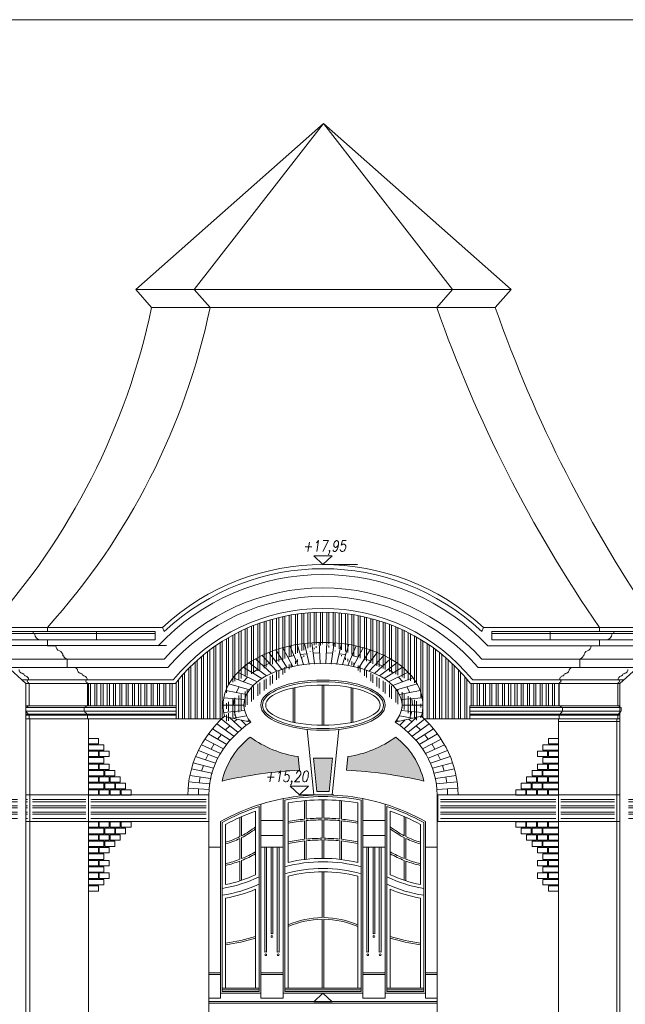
# Model space of a CAD drawing. Header units: millimetres. Extents: x 402 to 79005, y -7782 to 89952.
# Tile 384 of 423: x 47206 to 47930, y 30895 to 32072. Entities that reach past the tile are written whole.
import ezdxf

# ---------------------------------------------------------------- set-up
doc = ezdxf.new("R2010")
doc.units = ezdxf.units.MM
doc.header["$LTSCALE"] = 10
doc.linetypes.add('ACAD_ISO10W100', pattern=[18.5, 12, -3, 0.5, -3])
doc.layers.get('0').update_dxf_attribs({"lineweight": 0})
doc.layers.add('kreski', color=8, linetype='Continuous', lineweight=5)
doc.layers.add('wzmiary', color=1, linetype='ACAD_ISO10W100', lineweight=50)
doc.styles.add('ROMANS1', font='simplex.shx', dxfattribs={"width": 0.8, "oblique": 10})
pattern_1 = [(0, (45698.195, 31769.518), (2e-15, 7.5), []), (0, (45700.695, 31767.018), (2e-15, 7.5), [])]

msp = doc.modelspace()

# ---------------------------------------------------------------- hatches: boundary and pattern name
h = msp.add_hatch()
h.set_pattern_fill('AR-SAND,_O', color=8, scale=0.1)
h.set_pattern_definition([(37.5, (70388.3487, 23188.2296), (-0.1600031, 4.8941324), [0, -3.8608, 0, -4.318, 0, -4.1275]), (7.5, (70388.349, 23188.2296), (4.4952328, 7.168251), [0, -2.0828, 0, -3.4798, 0, -1.3335]), (327.5, (70385.2245, 23188.2296), (7.9099237, 0.01437185), [0, -1.27, 0, -4.572, 0, -5.969]), (317.5, (70385.2245, 23188.2296), (7.6355645, 2.2292932), [0, -0.635, 0, -2.9972, 0, -3.429])])
h.paths.add_polyline_path([(47689.31, 31161.7, 0.1735429), (47655.66, 31214.31, -0.1224126), (47598.42, 31191.01), (47596.77, 31174.82, -0.0440515)])
h.paths.add_polyline_path([(47540.58, 31174.82), (47538.92, 31191.01, -0.1224126), (47481.68, 31214.31, 0.1735429), (47448.04, 31161.7, -0.0440515)])
h.paths.add_polyline_path([(47561.28, 31149.21), (47576.06, 31149.21), (47580.11, 31188.92), (47557.23, 31188.92)])
h = msp.add_hatch()
h.set_pattern_fill('ANSI32,_O', color=8, scale=20, angle=315)
h.set_pattern_definition(pattern_1)
h.paths.add_polyline_path([(47285.17, 31142.21), (47221.17, 31142.21), (47221.17, 31116.31), (47285.17, 31116.31)])
h.paths.add_polyline_path([(47429.17, 31142.21), (47291.17, 31142.21), (47291.17, 31116.31), (47429.17, 31116.31)])
h.paths.add_polyline_path([(47213.48, 31142.21), (47213.48, 31116.31), (47215.17, 31116.31), (47215.17, 31142.21)])
h.paths.add_polyline_path([(47203.48, 31116.31), (47203.48, 31142.21), (47111.17, 31142.21), (47111.17, 31116.31)])
h = msp.add_hatch()
h.set_pattern_fill('ANSI32,_O', color=8, scale=20, angle=315)
h.set_pattern_definition(pattern_1)
h.paths.add_polyline_path([(47847.17, 31142.21), (47709.17, 31142.21), (47709.17, 31116.31), (47847.17, 31116.31)])
h.paths.add_polyline_path([(47917.17, 31142.21), (47853.17, 31142.21), (47853.17, 31116.31), (47917.17, 31116.31)])
h.paths.add_polyline_path([(47933.86, 31142.21), (47933.86, 31116.31), (48031.18, 31116.31), (48031.18, 31142.21)])
h.paths.add_polyline_path([(47923.86, 31116.31), (47923.86, 31142.21), (47923.17, 31142.21), (47923.17, 31116.31)])
at = {"layer": 'kreski'}
h = msp.add_hatch(dxfattribs=at)
h.set_pattern_fill('ANSI32', color=8, scale=20, angle=45, style=0)
h.set_pattern_definition([(90, (45698.195, 31769.518), (-7.5, 1e-15), []), (90, (45700.695, 31772.018), (-7.5, 1e-15), [])])
edge = h.paths.add_edge_path()
edge.add_line((47392.17, 31278.47), (47287.17, 31278.47))
edge.add_line((47287.17, 31278.47), (47287.17, 31251.69))
edge.add_line((47287.17, 31251.69), (47393.17, 31251.69))
edge.add_line((47393.17, 31251.69), (47393.17, 31236.19))
edge.add_line((47393.17, 31236.19), (47447.69, 31236.19))
edge.add_ellipse((47568.67, 31145.21), major_axis=(-161.5, 0), ratio=0.8504474, start_angle=316.88461, end_angle=318.51604, ccw=False)
edge.add_ellipse((47568.67, 31252.56), major_axis=(-119.5, 0), ratio=0.6276157, start_angle=360, end_angle=370.16246, ccw=False)
edge.add_ellipse((47568.67, 31252.56), major_axis=(-119.5, 0), ratio=0.6276157, start_angle=272.12042, end_angle=360, ccw=False)
edge.add_line((47456.14, 31277.85), (47456.19, 31277.83))
edge.add_ellipse((47568.67, 31252.56), major_axis=(-119.5, 0), ratio=0.6276157, start_angle=272.12042, end_angle=360, ccw=False)
edge.add_ellipse((47568.67, 31252.56), major_axis=(-119.5, 0), ratio=0.6276157, start_angle=267.87958, end_angle=272.12042, ccw=False)
edge.add_ellipse((47568.67, 31252.56), major_axis=(-119.5, 0), ratio=0.6276157, start_angle=180, end_angle=267.87958, ccw=False)
edge.add_line((47681.15, 31277.83), (47681.21, 31277.85))
edge.add_ellipse((47568.67, 31252.56), major_axis=(-119.5, 0), ratio=0.6276157, start_angle=180, end_angle=267.87958, ccw=False)
edge.add_ellipse((47568.67, 31252.56), major_axis=(-119.5, 0), ratio=0.6276157, start_angle=169.8373, end_angle=180, ccw=False)
edge.add_ellipse((47568.67, 31145.21), major_axis=(-161.5, 0), ratio=0.8504474, start_angle=581.48479, end_angle=583.25381, ccw=False)
edge.add_line((47689.66, 31236.19), (47744.17, 31236.19))
edge.add_line((47744.17, 31236.19), (47744.17, 31251.69))
edge.add_line((47744.17, 31251.69), (47851.17, 31251.69))
edge.add_line((47851.17, 31251.69), (47851.17, 31278.39))
edge.add_line((47851.17, 31278.39), (47745.23, 31278.39))
edge.add_arc((47568.67, 31138.16), 225.48, 38.45772, 141.51631)

# ---------------------------------------------------------------- linework, layer by layer
at = {"color": 7}
for p, q in [((47344.68, 31749.44), (47793.66, 31749.44)), ((47363.66, 31728.01), (47774.68, 31728.01)), ((47568.67, 31420.67), (47610.07, 31420.67)), ((45759.75, 31345.43), (47239.09, 31345.43)), ((47239.09, 31345.43), (47376.7, 31345.43)), ((49405.57, 31345.43), (47760.64, 31345.43)), ((47540.42, 31145.21), (47581.82, 31145.21))]:
    msp.add_line(p, q, dxfattribs=at)
for p, q in [((47239.09, 31340.51), (47239.09, 31345.43)), ((47376.7, 31345.43), (47378.83, 31340.58)), ((47760.64, 31345.43), (47758.51, 31340.58)), ((47899.26, 31345.43), (47899.26, 31340.51)), ((47165.92, 31323.65), (47381.64, 31323.67)), ((47971.42, 31323.51), (47765.71, 31323.51)), ((47181.25, 31307.47), (47378.69, 31307.47)), ((47956.1, 31307.47), (47758.65, 31307.47)), ((47192.36, 31297.47), (47383.23, 31297.47)), ((47944.98, 31297.47), (47754.11, 31297.47)), ((47208.48, 31282.97), (47390.01, 31282.97)), ((47392.17, 31278.47), (47213.48, 31278.47)), ((47745.17, 31278.39), (47923.86, 31278.39)), ((47928.86, 31282.97), (47747.33, 31282.97)), ((47213.48, 31251.69), (47393.17, 31251.69)), ((47393.17, 31251.69), (47393.17, 31236.19)), ((47923.86, 31251.69), (47744.17, 31251.69)), ((47744.17, 31251.69), (47744.17, 31236.19)), ((47393.17, 31249.69), (47213.48, 31249.69)), ((47213.48, 31245.19), (47393.17, 31245.19)), ((47213.48, 31241.69), (47393.17, 31241.69)), ((47213.48, 31240.69), (47393.17, 31240.69)), ((47744.17, 31249.69), (47923.86, 31249.69)), ((47923.86, 31245.19), (47744.17, 31245.19)), ((47923.86, 31241.69), (47744.17, 31241.69)), ((47923.86, 31240.69), (47744.17, 31240.69)), ((47213.48, 31236.19), (47447.69, 31236.19)), ((47923.86, 31236.19), (47689.35, 31236.19)), ((47850.17, 31232.94), (47923.86, 31232.94)), ((47557.67, 31145.21), (47549.67, 31223.55)), ((47579.67, 31145.24), (47587.67, 31223.55)), ((47432.17, 30022.71), (47432.17, 31145.21)), ((47705.17, 30022.71), (47705.17, 31145.21)), ((47494.17, 30902.21), (47494.17, 31133.92)), ((47521.17, 30902.21), (47521.17, 31140.7)), ((47616.17, 30902.21), (47616.17, 31140.7)), ((47643.17, 30902.21), (47643.17, 31133.92)), ((47446.17, 30902.21), (47446.17, 31113.31)), ((47691.17, 30902.21), (47691.17, 31113.31)), ((47446.17, 30908.21), (47494.17, 30908.21)), ((47521.17, 30902.21), (47494.17, 30902.21)), ((47616.17, 30908.21), (47521.17, 30908.21)), ((47643.17, 30902.21), (47616.17, 30902.21)), ((47691.17, 30908.21), (47643.17, 30908.21))]:
    msp.add_line(p, q)
at = {"color": 8}
for p, q in [((47567.67, 31228.56), (47567.67, 31276.56)), ((47569.67, 31228.56), (47569.67, 31276.56)), ((47532.92, 31232.09), (47532.92, 31273.03)), ((47534.92, 31231.67), (47534.92, 31273.44)), ((47602.42, 31231.67), (47602.42, 31273.44)), ((47604.42, 31232.09), (47604.42, 31273.03)), ((47546.42, 31138.22), (47546.42, 31116.19)), ((47548.42, 31138.4), (47548.42, 31116.38)), ((47567.67, 31139.23), (47567.67, 31117.3)), ((47569.67, 31139.23), (47569.67, 31117.3)), ((47588.92, 31138.4), (47588.92, 31116.38)), ((47590.92, 31138.22), (47590.92, 31116.19)), ((47469.42, 31095.3), (47469.42, 31118.23)), ((47471.42, 31096.3), (47471.42, 31119.11)), ((47521.17, 31114.59), (47494.17, 31114.59)), ((47546.42, 31114.18), (47546.42, 31092.06)), ((47548.42, 31114.38), (47548.42, 31092.27)), ((47567.67, 31115.3), (47567.67, 31093.3)), ((47569.67, 31115.3), (47569.67, 31093.3)), ((47588.92, 31114.38), (47588.92, 31092.27)), ((47590.92, 31114.18), (47590.92, 31092.06)), ((47616.17, 31114.59), (47643.17, 31114.59)), ((47665.92, 31096.3), (47665.92, 31119.11)), ((47667.92, 31095.3), (47667.92, 31118.23)), ((47469.42, 31068.16), (47469.42, 31093.07)), ((47471.42, 31068.94), (47471.42, 31094.06)), ((47521.17, 31096.59), (47494.17, 31096.59)), ((47546.42, 31090.05), (47546.42, 31067.91)), ((47548.42, 31090.26), (47548.42, 31068.15)), ((47567.67, 31091.3), (47567.67, 31069.3)), ((47569.67, 31091.3), (47569.67, 31069.3)), ((47588.92, 31090.26), (47588.92, 31068.06)), ((47590.92, 31090.05), (47590.92, 31067.81)), ((47616.17, 31096.59), (47643.17, 31096.59)), ((47665.92, 31068.94), (47665.92, 31094.06)), ((47667.92, 31068.16), (47667.92, 31093.07)), ((47446.17, 31082.59), (47432.17, 31082.59)), ((47521.17, 31082.59), (47494.17, 31082.59)), ((47567.67, 31078.09), (47567.67, 31069.3)), ((47569.67, 31078.09), (47569.67, 31069.3)), ((47643.17, 31082.59), (47616.17, 31082.59)), ((47705.17, 31082.59), (47691.17, 31082.59)), ((47469.42, 31042.43), (47469.42, 31066.02)), ((47471.42, 31043.07), (47471.42, 31066.79)), ((47665.92, 31043.07), (47665.92, 31066.79)), ((47667.92, 31042.43), (47667.92, 31066.02)), ((47567.67, 31053.3), (47567.67, 30998.42)), ((47569.67, 31053.3), (47569.67, 30998.42)), ((47567.67, 30996.42), (47567.67, 30914.21)), ((47569.67, 30996.42), (47569.67, 30914.21)), ((47446.17, 30932.21), (47432.17, 30932.21)), ((47446.17, 30930.21), (47432.17, 30930.21)), ((47521.17, 30932.21), (47494.17, 30932.21)), ((47521.17, 30930.21), (47494.17, 30930.21)), ((47643.17, 30932.21), (47616.17, 30932.21)), ((47643.17, 30930.21), (47616.17, 30930.21)), ((47705.17, 30932.21), (47691.17, 30932.21)), ((47705.17, 30930.21), (47691.17, 30930.21)), ((47705.17, 30896.21), (47432.17, 30896.21))]:
    msp.add_line(p, q, dxfattribs=at)
for points in [[(49946.68, 32072.23), (45218.63, 32072.23)], [(47213.48, 30021.56), (47213.48, 31278.47), (47165.92, 31321.26), (47165.92, 31330.51)], [(47923.86, 30021.56), (47923.86, 31278.47), (47971.42, 31321.26), (47971.42, 31330.51)], [(47446.17, 30902.21), (47432.17, 30902.21)], [(47432.17, 30898.21), (47705.17, 30898.21)], [(47691.17, 30902.21), (47705.17, 30902.21)]]:
    msp.add_lwpolyline(points)
at = {"color": 7}
for points in [[(47363.66, 31728.01), (47344.68, 31749.44), (47569.17, 31948.23), (47414.69, 31749.44), (47433.66, 31728.01)], [(47774.68, 31728.01), (47793.66, 31749.44), (47569.17, 31948.23), (47723.65, 31749.44), (47704.68, 31728.01)]]:
    msp.add_lwpolyline(points, dxfattribs=at)
for points in [[(47297.93, 31340.51), (47152.04, 31340.51), (47152.04, 31338.03), (47297.93, 31338.03)], [(47367.93, 31340.51), (47222.04, 31340.51), (47222.04, 31338.03), (47367.93, 31338.03)], [(47770.41, 31340.51), (47916.3, 31340.51), (47916.3, 31338.03), (47770.41, 31338.03)], [(47840.41, 31340.51), (47986.3, 31340.51), (47986.3, 31338.03), (47840.41, 31338.03)]]:
    msp.add_lwpolyline(points, close=True)
for points in [[(47297.93, 31330.51), (47161.55, 31330.51, -0.4142136), (47154.04, 31338.03), (47297.93, 31338.03)], [(47367.93, 31330.51), (47231.55, 31330.51, -0.4142136), (47224.04, 31338.03), (47367.93, 31338.03)], [(47770.41, 31330.51), (47906.79, 31330.51, 0.4142136), (47914.3, 31338.03), (47770.41, 31338.03)], [(47840.41, 31330.51), (47976.79, 31330.51, 0.4142136), (47984.3, 31338.03), (47840.41, 31338.03)]]:
    msp.add_lwpolyline(points, format="xyb", close=True)
for points in [[(47288.17, 30022.71), (47288.17, 31236.19), (47287.17, 31236.19), (47287.17, 31240.69), (47286.67, 31240.69), (47286.67, 31241.69), (47286.17, 31241.69, 0.2744373), (47284.93, 31243.43, -0.3198306), (47283.67, 31245.19), (47283.17, 31245.19), (47283.17, 31249.69), (47287.17, 31251.69), (47287.17, 31278.47), (47286.67, 31278.47), (47286.67, 31279.47, -1), (47286.67, 31282.97, 0.4142136), (47282.17, 31287.47), (47282.17, 31287.97), (47281.67, 31287.97, 0.4142136), (47279.67, 31289.97), (47279.67, 31290.47, -0.4142136), (47275.17, 31294.97), (47274.67, 31294.97, 0.4142136), (47272.67, 31296.97), (47272.67, 31297.47), (47262.67, 31297.47), (47262.67, 31307.47), (47261.67, 31307.47), (47261.67, 31308.43, -0.4142136), (47258.7, 31311.46), (47257.7, 31311.46, 0.3198076), (47253.41, 31317.46, -0.3198306), (47249.09, 31323.51), (47239.09, 31323.51), (47239.09, 31330.51)], [(47850.17, 30022.71), (47850.17, 31236.19), (47851.17, 31236.19), (47851.17, 31240.69), (47851.67, 31240.69), (47851.67, 31241.69), (47852.17, 31241.69, -0.2744373), (47853.42, 31243.43, 0.3198306), (47854.67, 31245.19), (47855.17, 31245.19), (47855.17, 31249.69), (47851.17, 31251.69), (47851.17, 31278.47), (47851.67, 31278.47), (47851.67, 31279.47, 1), (47851.67, 31282.97, -0.4142136), (47856.17, 31287.47), (47856.17, 31287.97), (47856.67, 31287.97, -0.4142136), (47858.67, 31289.97), (47858.67, 31290.47, 0.4142136), (47863.17, 31294.97), (47863.67, 31294.97, -0.4142136), (47865.67, 31296.97), (47865.67, 31297.47), (47875.67, 31297.47), (47875.67, 31307.47), (47876.67, 31307.47), (47876.67, 31308.43, 0.4142136), (47879.65, 31311.46), (47880.65, 31311.46, -0.3198076), (47884.93, 31317.46, 0.3198306), (47889.26, 31323.51), (47899.26, 31323.51), (47899.26, 31330.51)]]:
    msp.add_lwpolyline(points, format="xyb")
for points in [[(47218.17, 30022.71), (47218.17, 31236.19), (47217.17, 31236.19), (47217.17, 31240.69), (47216.67, 31240.69), (47216.67, 31241.69), (47216.17, 31241.69, 0.2744373), (47214.93, 31243.43, -0.3198306), (47213.67, 31245.19), (47213.17, 31245.19), (47213.17, 31249.69), (47217.17, 31251.69), (47217.17, 31278.47), (47216.67, 31278.47), (47216.67, 31279.47, -1), (47216.67, 31282.97, 0.4142136), (47212.17, 31287.47), (47212.17, 31287.97), (47211.67, 31287.97, 0.4142136), (47209.67, 31289.97), (47209.67, 31290.47, -0.4142136), (47205.17, 31294.97)], [(47920.17, 30022.71), (47920.17, 31236.19), (47921.17, 31236.19), (47921.17, 31240.69), (47921.67, 31240.69), (47921.67, 31241.69), (47922.17, 31241.69, -0.2744373), (47923.42, 31243.43, 0.3198306), (47924.67, 31245.19), (47925.17, 31245.19), (47925.17, 31249.69), (47921.17, 31251.69), (47921.17, 31278.47), (47921.67, 31278.47), (47921.67, 31279.47, 1), (47921.67, 31282.97, -0.4142136), (47926.17, 31287.47), (47926.17, 31287.97), (47926.67, 31287.97, -0.4142136), (47928.67, 31289.97), (47928.67, 31290.47, 0.4142136), (47933.17, 31294.97)]]:
    msp.add_lwpolyline(points, format="xyb", dxfattribs=at)
at = {"color": 8}
for points in [[(47538.92, 31191.01), (47540.58, 31174.82, 0.0440515), (47448.04, 31161.7, -0.1735429), (47481.68, 31214.31, 0.1224126)], [(47598.42, 31191.01), (47596.77, 31174.82, -0.0440515), (47689.31, 31161.7, 0.1735429), (47655.66, 31214.31, -0.1224126)], [(47614.17, 31139.04), (47614.17, 30910.21), (47523.17, 30910.21), (47523.17, 31139.04, -0.0921618)], [(47527.17, 31064.32), (47527.17, 31135.7, -0.0853017), (47610.17, 31135.7), (47610.17, 31064.13, 0.1224732)], [(47492.17, 31131.19), (47492.17, 30910.21), (47448.17, 30910.21), (47448.17, 31112.14, -0.0482539)], [(47488.17, 31049.72), (47488.17, 31125.63, 0.0402098), (47452.17, 31109.76), (47452.17, 31038.03, 0.0606646)], [(47645.17, 31131.19), (47645.17, 30910.21), (47689.17, 30910.21), (47689.17, 31112.14, 0.0482539)], [(47649.17, 31049.72), (47649.17, 31125.63, -0.0402098), (47685.17, 31109.76), (47685.17, 31038.03, -0.0606646)], [(47610.17, 31047.8), (47610.17, 30914.21), (47527.17, 30914.21), (47527.17, 31047.8, -0.1327433)], [(47488.17, 31032.25, -0.0544884), (47452.17, 31021.76), (47452.17, 30914.21), (47488.17, 30914.21)], [(47649.17, 31032.25, 0.0544884), (47685.17, 31021.76), (47685.17, 30914.21), (47649.17, 30914.21)]]:
    msp.add_lwpolyline(points, format="xyb", close=True, dxfattribs=at)
for points in [[(47561.28, 31149.21), (47576.06, 31149.21), (47580.11, 31188.92), (47557.23, 31188.92)], [(47492.17, 30912.21), (47492.17, 30914.21), (47448.17, 30914.21), (47448.17, 30912.21)], [(47523.17, 30912.21), (47523.17, 30914.21), (47614.17, 30914.21), (47614.17, 30912.21)], [(47645.17, 30912.21), (47645.17, 30914.21), (47689.17, 30914.21), (47689.17, 30912.21)]]:
    msp.add_lwpolyline(points, close=True, dxfattribs=at)
for points in [[(47499.05, 30957.24), (47499.05, 31082.59), (47501.3, 31082.59), (47501.3, 30957.24, 0.1715729), (47499.05, 30957.24, 0)], [(47506.55, 30979.09), (47506.55, 31082.59), (47508.8, 31082.59), (47508.8, 30979.09, 0.1715729), (47506.55, 30979.09, 0)], [(47514.05, 30957.24), (47514.05, 31082.59), (47516.3, 31082.59), (47516.3, 30957.24, 0.1715729), (47514.05, 30957.24, 0)], [(47621.05, 30957.24), (47621.05, 31082.59), (47623.3, 31082.59), (47623.3, 30957.24, 0.1715729), (47621.05, 30957.24, 0)], [(47628.55, 30979.09), (47628.55, 31082.59), (47630.8, 31082.59), (47630.8, 30979.09, 0.1715729), (47628.55, 30979.09, 0)], [(47636.05, 30957.24), (47636.05, 31082.59), (47638.3, 31082.59), (47638.3, 30957.24, 0.1715729), (47636.05, 30957.24, 0)]]:
    msp.add_lwpolyline(points, format="xyb", dxfattribs=at)
for centre in [(47507.67, 30975.91), (47629.67, 30975.91), (47500.17, 30954.06), (47500.17, 30954.06), (47515.17, 30954.06), (47515.17, 30954.06), (47622.17, 30954.06), (47622.17, 30954.06), (47637.17, 30954.06), (47637.17, 30954.06)]:
    msp.add_circle(centre, 1.12, dxfattribs=at)
at = {"color": 7}
for centre, radius, start, end in [((46559.02, 31896.46), 822.08, 317.91061, 348.17611), ((46629.02, 31896.46), 822.08, 317.91061, 348.17611), ((49241.04, 32268.6), 1628.69, 199.38504, 214.52852), ((49311.05, 32268.6), 1628.69, 199.38491, 214.52837), ((47568.67, 31138.16), 282.51, 47.19412, 132.80588)]:
    msp.add_arc(centre, radius, start, end, dxfattribs=at)
for centre, radius, start, end in [((47568.67, 31138.16), 277.51, 46.83575, 133.16425), ((47568.67, 31138.16), 270.51, 43.24925, 136.75075), ((47568.67, 31138.16), 254.48, 41.70805, 138.29195), ((47568.67, 31138.16), 244.48, 40.66584, 139.33416), ((47568.67, 31138.16), 229.98, 39.0267, 140.9733), ((47568.67, 31138.16), 225.48, 38.48369, 141.51631), ((47568.67, 30894.23), 251, 79.09144, 100.90856), ((47568.67, 30894.23), 251, 107.26619, 119.21221), ((47568.67, 30894.23), 251, 60.78779, 72.73381)]:
    msp.add_arc(centre, radius, start, end)
at = {"color": 8}
for centre, radius, start, end in [((47568.67, 30894.23), 251, 100.90856, 107.26619), ((47568.67, 30894.23), 251, 72.73381, 79.09144), ((47568.67, 30894.23), 223.07, 95.72443, 100.72173), ((47568.67, 30894.23), 221.07, 95.77639, 100.8199), ((47568.67, 30894.23), 223.07, 90.25685, 95.20838), ((47568.67, 30894.23), 221.07, 90.25917, 95.25563), ((47568.67, 30894.23), 223.07, 84.79162, 89.74315), ((47568.67, 30894.23), 221.07, 84.74437, 89.74083), ((47568.67, 30894.23), 223.07, 79.27827, 84.27557), ((47568.67, 30894.23), 221.07, 79.1801, 84.22361), ((47422.12, 31191.89), 107.55, 297.28397, 307.88947), ((47422.12, 31191.89), 109.55, 296.74575, 307.07991), ((47715.22, 31191.89), 107.55, 232.11053, 242.71603), ((47715.22, 31191.89), 109.55, 232.92009, 243.25425), ((47422.12, 31191.89), 107.55, 286.22541, 296.09145), ((47422.12, 31191.89), 109.55, 285.92124, 295.58032), ((47568.67, 30894.23), 199.07, 96.41731, 102.0326), ((47568.67, 30894.23), 197.07, 96.48271, 102.15657), ((47568.67, 30894.23), 199.07, 90.28782, 95.83836), ((47568.67, 30894.23), 197.07, 90.29074, 95.89783), ((47568.67, 30894.23), 199.07, 84.16164, 89.71218), ((47568.67, 30894.23), 197.07, 84.10218, 89.70926), ((47568.67, 30894.23), 199.07, 77.9674, 83.5827), ((47568.67, 30894.23), 197.07, 77.84343, 83.51729), ((47715.22, 31191.89), 107.55, 243.90855, 253.77459), ((47715.22, 31191.89), 109.55, 244.41968, 254.07876), ((47422.12, 31191.89), 132.46, 291.85151, 299.91114), ((47422.12, 31191.89), 134.46, 291.51016, 299.42206), ((47715.22, 31191.89), 132.46, 240.08886, 248.14849), ((47715.22, 31191.89), 134.46, 240.57794, 248.48984), ((47422.12, 31191.89), 132.46, 283.11315, 290.92242), ((47422.12, 31191.89), 134.46, 282.9147, 290.59695), ((47568.67, 30894.23), 171.07, 74.57533, 105.42467), ((47715.22, 31191.89), 132.46, 249.07758, 256.88685), ((47715.22, 31191.89), 134.46, 249.40305, 257.0853), ((47568.67, 30894.23), 163.07, 73.79831, 106.20169), ((47422.12, 31191.89), 160.76, 279.3259, 295.83264), ((47715.22, 31191.89), 160.76, 244.16736, 260.6741), ((47422.18, 31191.68), 168.55, 278.86925, 294.53349), ((47715.16, 31191.68), 168.55, 245.46651, 261.13075), ((47568.67, 30894.23), 104.19, 90.54992, 113.47239), ((47568.67, 30894.23), 102.19, 90.56068, 113.96023), ((47568.67, 30894.23), 104.19, 66.52761, 89.45008), ((47568.67, 30894.23), 102.19, 66.03977, 89.43932), ((47422.12, 31191.89), 225.85, 277.64634, 287.00486), ((47422.12, 31191.89), 227.85, 277.57883, 286.85112), ((47715.22, 31191.89), 225.85, 252.99514, 262.35366), ((47715.22, 31191.89), 227.85, 253.14888, 262.42117)]:
    msp.add_arc(centre, radius, start, end, dxfattribs=at)
for centre, major_axis, ratio, start_param, end_param in [((47568.67, 31252.56), (-94.5, 0), 0.5291005, 2.7229045, 6.7018735), ((47568.67, 31145.21), (136.5, 0), 0.8230568, 2.2555887, 3.1415913), ((47568.67, 31145.21), (136.5, 0), 0.8230568, 6.2832016, 7.1692011)]:
    msp.add_ellipse(centre, major_axis=major_axis, ratio=ratio, start_param=start_param, end_param=end_param)
msp.add_ellipse((47568.67, 31252.56), major_axis=(-74.5, 0), ratio=0.4026846)
for major_axis, ratio in [((-72.5, 0), 0.3862033), ((-68.5, 0), 0.3503597)]:
    msp.add_ellipse((47568.67, 31252.56), major_axis=major_axis, ratio=ratio, dxfattribs=at)
for p in [(47552.1, 31301.78), (47558.72, 31302.28), (47565.35, 31302.53), (47571.99, 31302.53), (47578.63, 31302.28), (47585.25, 31301.78)]:
    msp.add_point(p, dxfattribs=at)
for p in [(47435.81, 31170.99), (47433.09, 31158.23), (47434.23, 31164.66), (47432.4, 31151.74)]:
    msp.add_point(p)
at = {"layer": 'kreski'}
for p, q in [((47520.59, 31321.22), (47532.42, 31298.73)), ((47529.18, 31323.34), (47538.94, 31300.02)), ((47537.86, 31325.02), (47545.5, 31301.03)), ((47546.61, 31326.27), (47552.1, 31301.78)), ((47555.42, 31327.1), (47558.72, 31302.28)), ((47564.25, 31327.51), (47565.35, 31302.53)), ((47573.09, 31327.51), (47571.99, 31302.53)), ((47581.93, 31327.1), (47578.63, 31302.28)), ((47590.73, 31326.27), (47585.25, 31301.78)), ((47599.49, 31325.02), (47591.84, 31301.03)), ((47608.17, 31323.34), (47598.41, 31300.02)), ((47616.75, 31321.22), (47604.92, 31298.73)), ((47495.76, 31311.98), (47513.34, 31293.09)), ((47503.84, 31315.56), (47519.6, 31295.29)), ((47525.97, 31297.16), (47512.14, 31318.63)), ((47526.51, 31309.98), (47534.06, 31311.68)), ((47541.68, 31313.03), (47549.35, 31314.03)), ((47557.07, 31314.69), (47564.8, 31315.02)), ((47580.28, 31314.69), (47572.54, 31315.02)), ((47595.66, 31313.03), (47587.99, 31314.03)), ((47610.84, 31309.98), (47603.29, 31311.68)), ((47611.37, 31297.16), (47625.21, 31318.63)), ((47633.5, 31315.56), (47617.74, 31295.29)), ((47641.58, 31311.98), (47624, 31293.09)), ((47495.54, 31284.23), (47473.4, 31297.83)), ((47480.45, 31303.15), (47501.26, 31287.6)), ((47487.94, 31307.86), (47507.21, 31290.54)), ((47497.58, 31299.2), (47504.55, 31302.54)), ((47511.72, 31305.43), (47519.06, 31307.9)), ((47625.62, 31305.43), (47618.29, 31307.9)), ((47649.4, 31307.86), (47630.13, 31290.54)), ((47639.77, 31299.2), (47632.79, 31302.54)), ((47656.89, 31303.15), (47636.08, 31287.6)), ((47641.8, 31284.23), (47663.95, 31297.83)), ((47466.88, 31291.85), (47490.14, 31280.37)), ((47473.12, 31280.58), (47478.51, 31286.11)), ((47484.47, 31291.03), (47490.86, 31295.37)), ((47652.88, 31291.03), (47646.49, 31295.37)), ((47670.46, 31291.85), (47647.2, 31280.37)), ((47664.22, 31280.58), (47658.83, 31286.11)), ((47456.17, 31277.84), (47480.81, 31270.97)), ((47485.17, 31275.97), (47461.07, 31285.19)), ((47464.85, 31267.6), (47468.49, 31274.41)), ((47652.17, 31275.97), (47676.27, 31285.19)), ((47681.18, 31277.84), (47656.53, 31270.97)), ((47672.49, 31267.6), (47668.86, 31274.41)), ((47477.31, 31265.34), (47452.39, 31269.85)), ((47660.03, 31265.34), (47684.95, 31269.85)), ((47449.17, 31252.56), (47474.17, 31252.56)), ((47450, 31261.35), (47474.99, 31259.13)), ((47461.67, 31252.56), (47462.49, 31260.24)), ((47687.35, 31261.35), (47662.35, 31259.13)), ((47663.17, 31252.56), (47688.17, 31252.56)), ((47675.67, 31252.56), (47674.85, 31260.24)), ((47450, 31243.77), (47474.99, 31245.99)), ((47450.78, 31239.09), (47482.33, 31232.23)), ((47477.31, 31239.78), (47461.1, 31236.84)), ((47464.85, 31237.52), (47462.49, 31244.88)), ((47686.3, 31239.33), (47655.01, 31232.23)), ((47660.03, 31239.78), (47675.75, 31236.93)), ((47687.35, 31243.77), (47662.35, 31245.99)), ((47672.49, 31237.52), (47674.85, 31244.88)), ((47441.85, 31230.25), (47462.17, 31215.48)), ((47447.34, 31235.85), (47466.85, 31220.04)), ((47452.01, 31222.87), (47457.09, 31227.94)), ((47456.87, 31237.76), (47471.77, 31224.33)), ((47462.44, 31232.74), (47466.15, 31235.75)), ((47470.47, 31234.81), (47476.89, 31228.37)), ((47477.61, 31233.26), (47480.81, 31234.15)), ((47659.73, 31233.26), (47656.53, 31234.15)), ((47666.87, 31234.81), (47660.45, 31228.37)), ((47680.48, 31237.76), (47665.58, 31224.33)), ((47690.01, 31235.85), (47670.49, 31220.04)), ((47674.91, 31232.74), (47671.19, 31235.75)), ((47695.49, 31230.25), (47675.17, 31215.48)), ((47685.33, 31222.87), (47680.25, 31227.94)), ((47431.86, 31218.19), (47453.6, 31205.64)), ((47436.69, 31224.36), (47457.75, 31210.68)), ((47442.73, 31211.92), (47447.22, 31217.52)), ((47700.66, 31224.36), (47679.6, 31210.68)), ((47705.48, 31218.19), (47683.75, 31205.64)), ((47694.61, 31211.92), (47690.13, 31217.52)), ((47423.31, 31205.06), (47446.23, 31194.87)), ((47427.39, 31211.75), (47449.75, 31200.36)), ((47434.77, 31199.97), (47438.57, 31206.06)), ((47709.95, 31211.75), (47687.59, 31200.36)), ((47714.03, 31205.06), (47691.12, 31194.87)), ((47702.57, 31199.97), (47698.77, 31206.06)), ((47419.65, 31198.14), (47443.05, 31189.16)), ((47428.33, 31187.14), (47431.35, 31193.65)), ((47717.7, 31198.14), (47694.29, 31189.16)), ((47709.02, 31187.14), (47705.99, 31193.65)), ((47413.63, 31183.68), (47437.82, 31177.2)), ((47416.41, 31191), (47440.24, 31183.27)), ((47423.57, 31173.59), (47425.73, 31180.44)), ((47720.93, 31191), (47697.1, 31183.27)), ((47723.71, 31183.68), (47699.52, 31177.2)), ((47713.77, 31173.59), (47711.61, 31180.44)), ((47409.52, 31168.56), (47434.23, 31164.66)), ((47411.33, 31176.19), (47435.81, 31170.99)), ((47726.01, 31176.19), (47701.53, 31170.99)), ((47727.82, 31168.56), (47703.11, 31164.66)), ((47408.22, 31160.84), (47433.09, 31158.23)), ((47420.66, 31159.53), (47421.88, 31166.61)), ((47729.12, 31160.84), (47704.25, 31158.23)), ((47716.69, 31159.53), (47715.47, 31166.61)), ((47407.17, 31145.21), (47432.17, 31145.21)), ((47407.43, 31153.04), (47432.4, 31151.74)), ((47419.67, 31145.21), (47419.92, 31152.39)), ((47729.91, 31153.04), (47704.94, 31151.74)), ((47705.17, 31145.21), (47730.17, 31145.21)), ((47717.67, 31145.21), (47717.42, 31152.39))]:
    msp.add_line(p, q, dxfattribs=at)
for points in [[(47288.17, 31206.05), (47300.17, 31206.05), (47300.17, 31212.55), (47288.17, 31212.55)], [(47288.17, 31198.63), (47306.67, 31198.63), (47306.67, 31205.13), (47288.17, 31205.13)], [(47850.17, 31198.63), (47831.67, 31198.63), (47831.67, 31205.13), (47850.17, 31205.13)], [(47850.17, 31206.05), (47838.17, 31206.05), (47838.17, 31212.55), (47850.17, 31212.55)], [(47288.17, 31190.95), (47300.17, 31190.95), (47300.17, 31197.45), (47288.17, 31197.45)], [(47301.17, 31190.95), (47313.17, 31190.95), (47313.17, 31197.45), (47301.17, 31197.45)], [(47837.17, 31190.95), (47825.17, 31190.95), (47825.17, 31197.45), (47837.17, 31197.45)], [(47850.17, 31190.95), (47838.17, 31190.95), (47838.17, 31197.45), (47850.17, 31197.45)], [(47288.17, 31183.27), (47306.67, 31183.27), (47306.67, 31189.77), (47288.17, 31189.77)], [(47288.17, 31175.59), (47300.17, 31175.59), (47300.17, 31182.09), (47288.17, 31182.09)], [(47301.17, 31175.59), (47313.17, 31175.59), (47313.17, 31182.09), (47301.17, 31182.09)], [(47837.17, 31175.59), (47825.17, 31175.59), (47825.17, 31182.09), (47837.17, 31182.09)], [(47850.17, 31183.27), (47831.67, 31183.27), (47831.67, 31189.77), (47850.17, 31189.77)], [(47850.17, 31175.59), (47838.17, 31175.59), (47838.17, 31182.09), (47850.17, 31182.09)], [(47288.17, 31167.91), (47306.67, 31167.91), (47306.67, 31174.41), (47288.17, 31174.41)], [(47307.67, 31167.91), (47319.67, 31167.91), (47319.67, 31174.41), (47307.67, 31174.41)], [(47830.67, 31167.91), (47818.67, 31167.91), (47818.67, 31174.41), (47830.67, 31174.41)], [(47850.17, 31167.91), (47831.67, 31167.91), (47831.67, 31174.41), (47850.17, 31174.41)], [(47288.17, 31160.23), (47300.17, 31160.23), (47300.17, 31166.73), (47288.17, 31166.73)], [(47288.17, 31152.55), (47306.67, 31152.55), (47306.67, 31159.05), (47288.17, 31159.05)], [(47301.17, 31160.23), (47313.17, 31160.23), (47313.17, 31166.73), (47301.17, 31166.73)], [(47307.67, 31152.55), (47319.67, 31152.55), (47319.67, 31159.05), (47307.67, 31159.05)], [(47314.17, 31160.23), (47326.17, 31160.23), (47326.17, 31166.73), (47314.17, 31166.73)], [(47320.67, 31152.55), (47332.67, 31152.55), (47332.67, 31159.05), (47320.67, 31159.05)], [(47817.67, 31152.55), (47805.67, 31152.55), (47805.67, 31159.05), (47817.67, 31159.05)], [(47824.17, 31160.23), (47812.17, 31160.23), (47812.17, 31166.73), (47824.17, 31166.73)], [(47830.67, 31152.55), (47818.67, 31152.55), (47818.67, 31159.05), (47830.67, 31159.05)], [(47837.17, 31160.23), (47825.17, 31160.23), (47825.17, 31166.73), (47837.17, 31166.73)], [(47850.17, 31152.55), (47831.67, 31152.55), (47831.67, 31159.05), (47850.17, 31159.05)], [(47850.17, 31160.23), (47838.17, 31160.23), (47838.17, 31166.73), (47850.17, 31166.73)], [(47288.17, 31145.21), (47218.17, 31145.21), (47218.17, 31113.31), (47288.17, 31113.31)], [(47288.17, 31144.87), (47300.17, 31144.87), (47300.17, 31151.37), (47288.17, 31151.37)], [(47432.17, 31145.21), (47288.17, 31145.21), (47288.17, 31113.31), (47432.17, 31113.31)], [(47301.17, 31144.87), (47313.17, 31144.87), (47313.17, 31151.37), (47301.17, 31151.37)], [(47314.17, 31144.87), (47326.17, 31144.87), (47326.17, 31151.37), (47314.17, 31151.37)], [(47327.17, 31144.87), (47339.17, 31144.87), (47339.17, 31151.37), (47327.17, 31151.37)], [(47706.17, 31145.21), (47850.17, 31145.21), (47850.17, 31113.31), (47706.17, 31113.31)], [(47811.17, 31144.87), (47799.17, 31144.87), (47799.17, 31151.37), (47811.17, 31151.37)], [(47824.17, 31144.87), (47812.17, 31144.87), (47812.17, 31151.37), (47824.17, 31151.37)], [(47837.17, 31144.87), (47825.17, 31144.87), (47825.17, 31151.37), (47837.17, 31151.37)], [(47850.17, 31144.87), (47838.17, 31144.87), (47838.17, 31151.37), (47850.17, 31151.37)], [(47850.17, 31145.21), (47920.17, 31145.21), (47920.17, 31113.31), (47850.17, 31113.31)], [(47288.17, 31112.97), (47300.17, 31112.97), (47300.17, 31106.47), (47288.17, 31106.47)], [(47301.17, 31112.97), (47313.17, 31112.97), (47313.17, 31106.47), (47301.17, 31106.47)], [(47314.17, 31112.97), (47326.17, 31112.97), (47326.17, 31106.47), (47314.17, 31106.47)], [(47327.17, 31112.97), (47339.17, 31112.97), (47339.17, 31106.47), (47327.17, 31106.47)], [(47811.17, 31112.97), (47799.17, 31112.97), (47799.17, 31106.47), (47811.17, 31106.47)], [(47824.17, 31112.97), (47812.17, 31112.97), (47812.17, 31106.47), (47824.17, 31106.47)], [(47837.17, 31112.97), (47825.17, 31112.97), (47825.17, 31106.47), (47837.17, 31106.47)], [(47850.17, 31112.97), (47838.17, 31112.97), (47838.17, 31106.47), (47850.17, 31106.47)], [(47288.17, 31105.29), (47306.67, 31105.29), (47306.67, 31098.79), (47288.17, 31098.79)], [(47288.17, 31097.61), (47300.17, 31097.61), (47300.17, 31091.11), (47288.17, 31091.11)], [(47301.17, 31097.61), (47313.17, 31097.61), (47313.17, 31091.11), (47301.17, 31091.11)], [(47307.67, 31105.29), (47319.67, 31105.29), (47319.67, 31098.79), (47307.67, 31098.79)], [(47314.17, 31097.61), (47326.17, 31097.61), (47326.17, 31091.11), (47314.17, 31091.11)], [(47320.67, 31105.29), (47332.67, 31105.29), (47332.67, 31098.79), (47320.67, 31098.79)], [(47817.67, 31105.29), (47805.67, 31105.29), (47805.67, 31098.79), (47817.67, 31098.79)], [(47824.17, 31097.61), (47812.17, 31097.61), (47812.17, 31091.11), (47824.17, 31091.11)], [(47830.67, 31105.29), (47818.67, 31105.29), (47818.67, 31098.79), (47830.67, 31098.79)], [(47837.17, 31097.61), (47825.17, 31097.61), (47825.17, 31091.11), (47837.17, 31091.11)], [(47850.17, 31105.29), (47831.67, 31105.29), (47831.67, 31098.79), (47850.17, 31098.79)], [(47850.17, 31097.61), (47838.17, 31097.61), (47838.17, 31091.11), (47850.17, 31091.11)], [(47288.17, 31089.93), (47306.67, 31089.93), (47306.67, 31083.43), (47288.17, 31083.43)], [(47307.67, 31089.93), (47319.67, 31089.93), (47319.67, 31083.43), (47307.67, 31083.43)], [(47830.67, 31089.93), (47818.67, 31089.93), (47818.67, 31083.43), (47830.67, 31083.43)], [(47850.17, 31089.93), (47831.67, 31089.93), (47831.67, 31083.43), (47850.17, 31083.43)], [(47288.17, 31082.25), (47300.17, 31082.25), (47300.17, 31075.75), (47288.17, 31075.75)], [(47288.17, 31074.57), (47306.67, 31074.57), (47306.67, 31068.07), (47288.17, 31068.07)], [(47301.17, 31082.25), (47313.17, 31082.25), (47313.17, 31075.75), (47301.17, 31075.75)], [(47837.17, 31082.25), (47825.17, 31082.25), (47825.17, 31075.75), (47837.17, 31075.75)], [(47850.17, 31074.57), (47831.67, 31074.57), (47831.67, 31068.07), (47850.17, 31068.07)], [(47850.17, 31082.25), (47838.17, 31082.25), (47838.17, 31075.75), (47850.17, 31075.75)], [(47288.17, 31066.89), (47300.17, 31066.89), (47300.17, 31060.39), (47288.17, 31060.39)], [(47301.17, 31066.89), (47313.17, 31066.89), (47313.17, 31060.39), (47301.17, 31060.39)], [(47837.17, 31066.89), (47825.17, 31066.89), (47825.17, 31060.39), (47837.17, 31060.39)], [(47850.17, 31066.89), (47838.17, 31066.89), (47838.17, 31060.39), (47850.17, 31060.39)], [(47288.17, 31059.21), (47306.67, 31059.21), (47306.67, 31052.71), (47288.17, 31052.71)], [(47288.17, 31051.8), (47300.17, 31051.8), (47300.17, 31045.3), (47288.17, 31045.3)], [(47301.17, 31051.8), (47313.17, 31051.8), (47313.17, 31045.3), (47301.17, 31045.3)], [(47837.17, 31051.8), (47825.17, 31051.8), (47825.17, 31045.3), (47837.17, 31045.3)], [(47850.17, 31059.21), (47831.67, 31059.21), (47831.67, 31052.71), (47850.17, 31052.71)], [(47850.17, 31051.8), (47838.17, 31051.8), (47838.17, 31045.3), (47850.17, 31045.3)], [(47288.17, 31044.12), (47306.67, 31044.12), (47306.67, 31037.62), (47288.17, 31037.62)], [(47850.17, 31044.12), (47831.67, 31044.12), (47831.67, 31037.62), (47850.17, 31037.62)], [(47288.17, 31036.44), (47300.17, 31036.44), (47300.17, 31029.94), (47288.17, 31029.94)], [(47850.17, 31036.44), (47838.17, 31036.44), (47838.17, 31029.94), (47850.17, 31029.94)]]:
    msp.add_lwpolyline(points, close=True, dxfattribs=at)
for points in [[(47213.48, 31113.31), (47218.17, 31113.31), (47218.17, 31145.21), (47213.48, 31145.21)], [(47923.86, 31113.31), (47920.17, 31113.31), (47920.17, 31145.21), (47923.86, 31145.21)]]:
    msp.add_lwpolyline(points, dxfattribs=at)
for centre, major_axis, ratio, start_param, end_param in [((47568.67, 31252.56), (-119.5, 0), 0.6276157, 2.96422, 6.4605536), ((47568.67, 31145.21), (-161.5, 0), 0.8504474, 5.5282751, 6.2831853), ((47568.67, 31145.21), (-161.5, 0), 0.8504474, 9.4247924, 10.1796994)]:
    msp.add_ellipse(centre, major_axis=major_axis, ratio=ratio, start_param=start_param, end_param=end_param, dxfattribs=at)
for p in [(47633.5, 31315.56), (47633.5, 31315.56), (47641.58, 31311.98), (47641.58, 31311.98), (47649.4, 31307.86), (47649.4, 31307.86), (47656.89, 31303.15), (47656.89, 31303.15), (47663.95, 31297.83), (47663.95, 31297.83), (47670.46, 31291.85), (47670.46, 31291.85)]:
    msp.add_point(p, dxfattribs=at)
at = {"layer": 'wzmiary', "color": 7, "linetype": 'Continuous', "lineweight": 9, "ltscale": 100}
for points in [[(47557.78, 31431.09), (47568.67, 31420.67), (47579.56, 31431.09), (47557.78, 31431.09)], [(47529.53, 31155.63), (47540.42, 31145.21), (47551.31, 31155.63), (47529.53, 31155.63)], [(47557.8, 30897.8), (47568.69, 30908.21), (47579.59, 30897.8), (47557.8, 30897.8)]]:
    msp.add_lwpolyline(points, dxfattribs=at)

# ---------------------------------------------------------------- texts
at = {"layer": 'wzmiary', "color": 7, "linetype": 'Continuous', "lineweight": 9, "ltscale": 100, "char_height": 13, "width": 242.5343, "attachment_point": 1, "style": 'ROMANS1'}
for s, insert in [('+17,95', (47544.72, 31449.23)), ('+15,20', (47499.44, 31173.77))]:
    msp.add_mtext(s, dxfattribs=dict(at, insert=insert))

doc.saveas('drawing.dxf')
